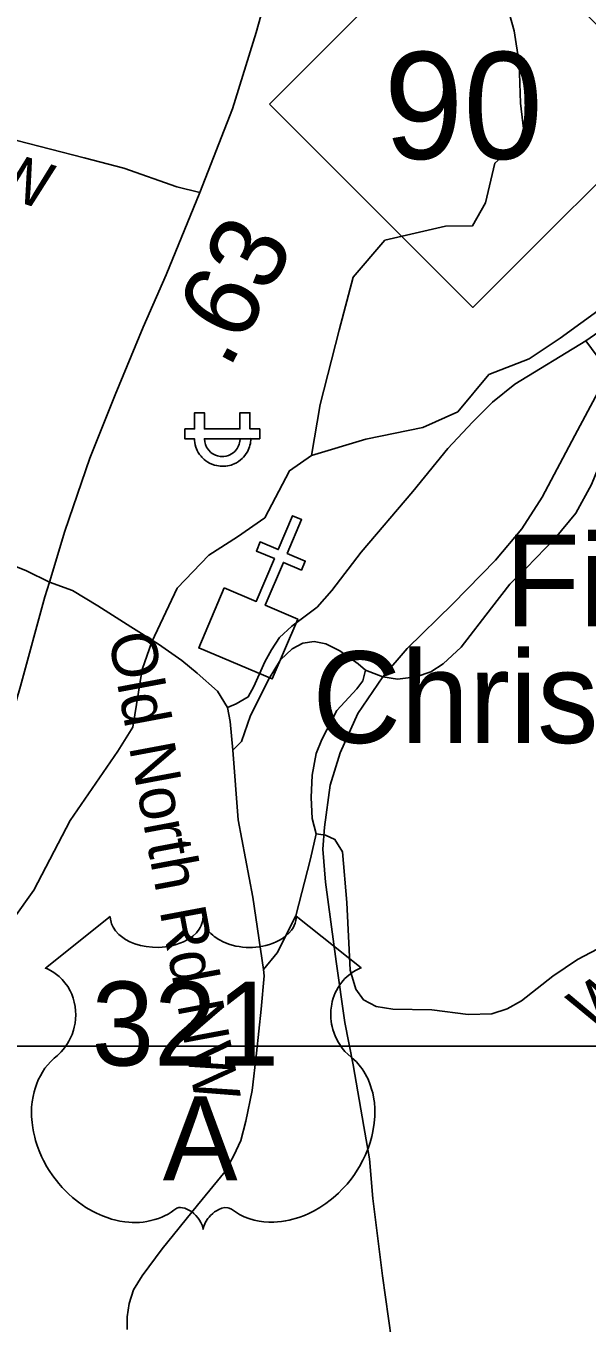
# Model space of a CAD drawing. Extents: x 1159738 to 1321356, y 736314 to 882035.
# Drawn here: x 1246709 to 1247628, y 801130 to 803253 of the extents above; entities that cross this region are included whole.
import ezdxf

# ---------------------------------------------------------------- set-up
doc = ezdxf.new("R2010")
doc.units = 0
for name, color, linetype in [('Exist Cultural Church CELL', 7, 'Continuous'), ('Exist Cultural Church Label', 7, 'Continuous'), ('Exist Hydrographic Creek Single Shore', 7, 'Continuous'), ('Exist Railroad Mainline', 7, 'Continuous'), ('Exist Road Non-System Type 51', 7, 'Continuous'), ('Exist Road Non-System Type 51 Label', 7, 'Continuous'), ('Exist Road Primary NC Shield CELL', 7, 'Continuous'), ('Exist Road Primary NC Shield Number Label', 7, 'Continuous'), ('Exist Road Primary US Attributed', 7, 'Continuous'), ('Exist Road Primary US Mileage Hundredths English Label', 7, 'Continuous'), ('Exist Road Primary US Shield CELL', 7, 'Continuous'), ('Exist Road Primary US Shield Number Label', 7, 'Continuous'), ('Exist Road Primary US Structure Culvert Number Label', 7, 'Continuous'), ('Exist Utilities Electrical Power Substation CELL', 7, 'Continuous')]:
    doc.layers.add(name, color=color, linetype=linetype)

msp = doc.modelspace()

# ---------------------------------------------------------------- linework, layer by layer
at = {"layer": 'Exist Cultural Church CELL'}
msp.add_lwpolyline([(1247033.8, 802332.9), (1247086.3, 802310.9), (1247116, 802381), (1247086.5, 802393.4), (1247092.7, 802408.2), (1247122.2, 802395.7), (1247145.6, 802451.1), (1247160.4, 802444.8), (1247136.9, 802389.4), (1247166.4, 802377), (1247160.2, 802362.3), (1247130.7, 802374.7), (1247101, 802304.6), (1247154.1, 802282), (1247112.6, 802184), (1246992.3, 802234.9)], close=True, dxfattribs=at)
at = {"layer": 'Exist Hydrographic Creek Single Shore'}
for points in [[(1247222.2, 802755.2), (1247244.7, 802841.9), (1247296.7, 802902.5), (1247396.1, 802925), (1247440.3, 802925.8), (1247461.6, 802963.4), (1247476.7, 803028.1), (1247525.2, 803071.4), (1247518.8, 803126.5), (1247516.7, 803192.2), (1247508.2, 803245.2), (1247495.5, 803289.6)], [(1247176.5, 802549.6), (1247265.7, 802576.7), (1247358.9, 802595.8), (1247416.1, 802621.2), (1247466.9, 802682.6), (1247532.6, 802708.1), (1247583.4, 802742), (1247651.2, 802790.7), (1247710.5, 802841.5), (1247815.4, 802897.7), (1247923.4, 802952.8), (1248039.9, 802967.6), (1248177.5, 802954.9), (1248311, 802950.6), (1248431.7, 802971.8), (1248586.3, 803001.5), (1248691.2, 803023.7)], [(1246599.1, 801665.3), (1246656.8, 801747.2), (1246722.4, 801838.3), (1246781.8, 801952.2), (1246859.8, 802065.6), (1246884.6, 802104.9), (1246899.4, 802199.7), (1246915.7, 802244.8), (1246956.8, 802332.5), (1247008.8, 802386.5), (1247055.4, 802416.8), (1247100.4, 802447.9), (1247140.8, 802524.8), (1247176.5, 802549.6), (1247190.7, 802633.4), (1247222.2, 802755.2)]]:
    msp.add_lwpolyline(points, dxfattribs=at)
at = {"layer": 'Exist Railroad Mainline'}
msp.add_lwpolyline([(1247328.3, 800960.2), (1247312.5, 801067.1), (1247293.1, 801206.9), (1247277, 801333.7), (1247271.7, 801398.6), (1247262.1, 801451.3), (1247244.9, 801552.3), (1247231, 801621.5), (1247217, 801721.5), (1247199.8, 801851.5), (1247195.5, 801905.3), (1247197.7, 801941.4), (1247207.4, 802010.2), (1247223.5, 802062.9), (1247252.5, 802127.3), (1247293.3, 802187.5), (1247333, 802233.8), (1247408.2, 802306.8), (1247477.7, 802378.3), (1247520.7, 802429.9), (1247554, 802481.5), (1247607.7, 802582.5), (1247662.5, 802685.7)], dxfattribs=at)
at = {"layer": 'Exist Road Non-System Type 51'}
for points in [[(1246994, 802980.3), (1246956.4, 802989.6), (1246869.6, 803020.3), (1246804.7, 803037.2), (1246694.7, 803065.3), (1246607.3, 803094), (1246467.6, 803138.3), (1246388.9, 803165.1), (1246322.1, 803193.3), (1246208.7, 803233), (1246128.7, 803266.1), (1246079.4, 803283.6), (1246022.5, 803309.9), (1246000, 803324.9), (1245987.6, 803339.9), (1245987.8, 803351.8), (1245986.5, 803380.1), (1245983.6, 803406.8), (1245984.1, 803464.8), (1245976, 804279.7)], [(1247625.6, 802737.4), (1247705.3, 802792.6)], [(1247039.2, 802137.5), (1247053.7, 802143), (1247073.1, 802154.6), (1247082.4, 802171.7), (1247100.3, 802212.1), (1247111.1, 802231.5), (1247124.3, 802251.7), (1247144.5, 802270.4), (1247185.7, 802301.5), (1247209.7, 802328.6), (1247257.9, 802391.6), (1247342.4, 802490.7), (1247399.8, 802561.3), (1247440.1, 802604.6), (1247472.7, 802637.2), (1247509.2, 802666.7), (1247625.6, 802737.4)], [(1247625.6, 802737.4), (1247655.1, 802697.8), (1247662.5, 802685.7), (1247676.1, 802665.2), (1247679.9, 802648.9), (1247676.1, 802628.7), (1247656.7, 802555.7), (1247634.9, 802502.1), (1247609.3, 802455.5), (1247575.2, 802414.5), (1247527.8, 802365.6), (1247501.4, 802339.1), (1247471.1, 802300.3), (1247421.5, 802235.8), (1247392.1, 802209), (1247371.9, 802195.8), (1247347.9, 802187.2), (1247317.6, 802183.4), (1247293.3, 802187.5), (1247264.8, 802198.1)], [(1246602.2, 802411.8), (1246622.8, 802400.8), (1246655.4, 802384.1), (1246693.1, 802367.8), (1246710.2, 802360.9), (1246748.2, 802342.2)], [(1247039.2, 802137.5), (1247022.7, 802163.9), (1246989.8, 802193.5), (1246964.5, 802214.4), (1246926.1, 802240.8), (1246881.1, 802269.3), (1246827.3, 802303.4), (1246785.6, 802328.7), (1246748.2, 802342.2)], [(1247048, 802067.2), (1247062.2, 802081.6), (1247076.9, 802124.3), (1247107.2, 802184.9), (1247125.8, 802215.2), (1247145.3, 802233.1), (1247162.3, 802242.4), (1247181, 802245.5), (1247200.4, 802241.6), (1247222.9, 802230), (1247253.2, 802209), (1247264.8, 802198.1)], [(1247264.8, 802198.1), (1247260.9, 802181), (1247250.8, 802167.8), (1247218.2, 802132.1), (1247193.4, 802084.7), (1247184.1, 802062.2), (1247177.9, 802026.4), (1247176.3, 801989.9), (1247177.9, 801955.3), (1247184.1, 801930.3)], [(1247048, 802067.2), (1247043.6, 802114.4), (1247039.2, 802137.5)], [(1247098.3, 801708.3), (1247080.9, 801827), (1247056.8, 801953.4), (1247048, 802067.2)], [(1247098.3, 801708.3), (1247120.4, 801735.8), (1247151.2, 801796.3), (1247175.3, 801889.7), (1247184.1, 801930.3)], [(1247184.1, 801930.3), (1247199.6, 801928.1), (1247215.1, 801921.1), (1247227.6, 801900.9), (1247234.5, 801818.1), (1247239.9, 801707), (1247249.2, 801676), (1247261.7, 801658.9), (1247282.6, 801648), (1247309.8, 801643.3), (1247373.4, 801642.5), (1247433.2, 801634.8), (1247472, 801635.6), (1247496.9, 801644.1), (1247520.2, 801657.3), (1247571.4, 801697.7), (1247611.8, 801724.9), (1247688.6, 801765.3)], [(1246874.9, 801119.3), (1246875.3, 801140), (1246878.5, 801161.8), (1246885.6, 801184), (1246899.5, 801207), (1246932.4, 801251.3), (1246990.3, 801322.8), (1247035.2, 801377.7), (1247049.5, 801403.8), (1247061.2, 801428.4), (1247069.5, 801459.9), (1247079.8, 801510.4), (1247086.6, 801571.6), (1247094.4, 801643.3), (1247099.1, 801698), (1247098.3, 801708.3)]]:
    msp.add_lwpolyline(points, dxfattribs=at)
at = {"layer": 'Exist Road Primary NC Shield CELL'}
msp.add_lwpolyline([(1247107.8, 803125.1), (1247440.8, 803458), (1247773.8, 803125.1), (1247440.8, 802792.1)], close=True, dxfattribs=at)
at = {"layer": 'Exist Road Primary US Attributed'}
msp.add_lwpolyline([(1246413, 801253.8), (1246428.3, 801290.8), (1246455.7, 801354.2), (1246480.2, 801406.4), (1246502.4, 801469.7), (1246539.6, 801605.8), (1246571.7, 801726.8), (1246625.5, 801918), (1246659.9, 802032.7), (1246700.3, 802171.9), (1246740.1, 802318.3), (1246748.2, 802342.2), (1246773.1, 802425.8), (1246814.2, 802545.3), (1246855.3, 802649), (1246901.1, 802760), (1246938.8, 802845.7), (1246994, 802980.3), (1247047.6, 803117.5), (1247086.1, 803242.3), (1247116.9, 803351.8)], dxfattribs=at)
at = {"layer": 'Exist Road Primary US Shield CELL'}
msp.add_lwpolyline([(1246847.5, 801795.2), (1246847.8, 801790.8), (1246848.8, 801785.6), (1246849.6, 801782.9), (1246852.1, 801777.7), (1246856.1, 801771.7), (1246861.7, 801765.7), (1246868.1, 801760.5), (1246872.3, 801757.7), (1246879.6, 801753.8), (1246887.8, 801750.4), (1246897, 801747.7), (1246906.3, 801745.8), (1246916.5, 801744.7), (1246926.7, 801744.5), (1246937.6, 801745.3), (1246949.6, 801747.7), (1246955.2, 801749.1), (1246961.4, 801751.2), (1246967.2, 801753.6), (1246973.5, 801757), (1246978.6, 801760.3), (1246982.6, 801763.2), (1246988.3, 801768.6), (1246992.7, 801774.2), (1246994.6, 801777.3), (1246996.3, 801780.3), (1246998.5, 801786.7), (1246999.1, 801789.6), (1246999.6, 801795.4), (1246999.9, 801790.5), (1247000.4, 801787.4), (1247001.3, 801784.4), (1247002.5, 801781.2), (1247004.8, 801776.7), (1247007.3, 801772.9), (1247012, 801767.3), (1247015, 801764.6), (1247017.7, 801762.4), (1247024.9, 801757.4), (1247033.3, 801753.1), (1247037.5, 801751.3), (1247041.7, 801749.8), (1247047.1, 801748.2), (1247052.7, 801746.8), (1247058.2, 801745.9), (1247063.9, 801745.1), (1247069.7, 801744.6), (1247074.4, 801744.5), (1247080.2, 801744.6), (1247085.5, 801744.9), (1247090.9, 801745.5), (1247097, 801746.5), (1247101.8, 801747.6), (1247108.2, 801749.3), (1247114, 801751.4), (1247119.1, 801753.6), (1247125.7, 801757), (1247131, 801760.3), (1247134.9, 801763.5), (1247139.5, 801767.8), (1247143.9, 801772.8), (1247146.5, 801776.6), (1247148.3, 801780.4), (1247150, 801784.4), (1247151, 801788.7), (1247151.6, 801792.4), (1247151.7, 801795.5), (1247257.9, 801710.9), (1247255.4, 801709.9), (1247249.7, 801707.1), (1247245.1, 801704.4), (1247237.8, 801699.2), (1247234.6, 801696.4), (1247231.5, 801693.5), (1247228.6, 801690.3), (1247226.1, 801687.4), (1247223, 801683.1), (1247220.2, 801678.8), (1247217.5, 801674.1), (1247215.5, 801670), (1247212.3, 801661.5), (1247210.7, 801656.1), (1247209.7, 801651.5), (1247208.4, 801642), (1247208.1, 801637.5), (1247208.1, 801633.1), (1247208.4, 801628.3), (1247208.8, 801623.8), (1247209.6, 801619.1), (1247210.4, 801615), (1247211.7, 801609.9), (1247213.6, 801604), (1247215.9, 801598.3), (1247220.8, 801589), (1247227, 801579.6), (1247231.5, 801574.3), (1247235.9, 801569.8), (1247242.4, 801564.3), (1247246, 801561.1), (1247250.1, 801557.1), (1247256.7, 801549.3), (1247259.4, 801545.7), (1247262.1, 801541.6), (1247264.7, 801537.4), (1247267.2, 801532.9), (1247269.2, 801528.9), (1247272.9, 801519.8), (1247275.6, 801511), (1247276.9, 801506.3), (1247278.9, 801495.9), (1247279.6, 801490.8), (1247280.4, 801480.6), (1247280.5, 801468.3), (1247279.5, 801456.6), (1247277.3, 801443), (1247275.5, 801434.8), (1247272.7, 801425.3), (1247270, 801417.1), (1247265.2, 801405), (1247260.9, 801396.2), (1247255.3, 801385.9), (1247251.4, 801379.7), (1247247, 801373), (1247241.4, 801365.3), (1247234.9, 801357.2), (1247227, 801348.6), (1247220.7, 801342.2), (1247212.4, 801334.8), (1247207.4, 801330.7), (1247200.2, 801325.3), (1247190.4, 801318.7), (1247180.8, 801313.2), (1247172.5, 801308.9), (1247165.3, 801305.8), (1247155.8, 801302.2), (1247140.2, 801297.9), (1247134.4, 801296.7), (1247127.7, 801295.7), (1247121.3, 801295.1), (1247115.2, 801294.7), (1247106.9, 801294.7), (1247098.7, 801295.3), (1247090.9, 801296.5), (1247082.8, 801298.1), (1247074.3, 801300.7), (1247066.6, 801303.7), (1247058.8, 801307.5), (1247045.7, 801315.8), (1247041.9, 801317.8), (1247039.8, 801318.4), (1247034.7, 801318.6), (1247029.9, 801317.6), (1247025, 801315.7), (1247022.1, 801314.1), (1247018.1, 801311.5), (1247015.1, 801309.1), (1247011.5, 801305.7), (1247009, 801302.8), (1247007.1, 801300.5), (1247003.4, 801294.7), (1247002, 801291.9), (1247000.7, 801288.3), (1246999.4, 801283.1), (1246997.8, 801289.7), (1246995.8, 801294.1), (1246993.6, 801297.9), (1246991.2, 801301.2), (1246987.5, 801305.5), (1246984.2, 801308.7), (1246980.2, 801312), (1246975.9, 801314.5), (1246972.5, 801316.3), (1246969.3, 801317.5), (1246965.5, 801318.4), (1246962.4, 801318.7), (1246959.8, 801318.6), (1246956.3, 801317.8), (1246951.4, 801314.3), (1246946.9, 801311.2), (1246941.9, 801308.1), (1246936, 801305), (1246931.7, 801303), (1246926.6, 801301), (1246920.5, 801299), (1246914, 801297.3), (1246907.3, 801295.9), (1246901.4, 801295), (1246895.1, 801294.4), (1246889.3, 801294.3), (1246883.4, 801294.3), (1246877.8, 801294.8), (1246871.3, 801295.3), (1246863.3, 801296.5), (1246856.6, 801298), (1246849.6, 801299.9), (1246842.4, 801302.2), (1246834.7, 801305.1), (1246825, 801309.3), (1246818.3, 801312.8), (1246807.7, 801318.9), (1246795.3, 801327.5), (1246785.9, 801335.1), (1246779, 801341.3), (1246768.9, 801351.6), (1246763, 801358.3), (1246753.6, 801370.4), (1246747.7, 801379.1), (1246743.8, 801385.5), (1246738.2, 801395.8), (1246735.1, 801402.3), (1246731, 801411.7), (1246727.9, 801420.3), (1246725.2, 801428.5), (1246723.8, 801433.7), (1246721.8, 801442.8), (1246720.6, 801449.2), (1246719.4, 801458.1), (1246718.7, 801467.5), (1246718.6, 801476.1), (1246718.8, 801483.2), (1246719.7, 801491.6), (1246721.1, 801500.4), (1246722.8, 801508), (1246724.3, 801513.5), (1246726.6, 801520.1), (1246729.5, 801527.5), (1246733.1, 801534.5), (1246736.4, 801540.4), (1246740.6, 801546.6), (1246744.8, 801552), (1246750.2, 801557.9), (1246755.8, 801563.3), (1246761, 801567.5), (1246767.2, 801573.5), (1246770.4, 801577.2), (1246774.2, 801582.2), (1246777.3, 801587), (1246779.8, 801591.2), (1246783, 801597.4), (1246784.9, 801602), (1246787.4, 801609.2), (1246788.6, 801614.2), (1246789.9, 801620.7), (1246790.7, 801626.8), (1246791, 801634.4), (1246790.8, 801640.7), (1246790, 801648), (1246788.6, 801655), (1246786.9, 801661.2), (1246784.3, 801668.2), (1246781.9, 801673.4), (1246777.8, 801680.3), (1246773.3, 801686.8), (1246768.6, 801692.1), (1246763.9, 801696.8), (1246759.4, 801700.3), (1246755.1, 801703.4), (1246749.7, 801706.7), (1246744.5, 801709.2), (1246741.2, 801710.5)], close=True, dxfattribs=at)
at = {"layer": 'Exist Road Primary US Structure Culvert Number Label'}
msp.add_line((1246575.7, 801582.7), (1247878.9, 801582.7), dxfattribs=at)
at = {"layer": 'Exist Utilities Electrical Power Substation CELL'}
msp.add_lwpolyline([(1246969.2, 802593.3), (1246985.3, 802593.3), (1246985.3, 802619.7), (1247001.5, 802619.7), (1247001.5, 802593.3), (1247059.6, 802593.3), (1247059.6, 802619.7), (1247075.9, 802619.7), (1247075.9, 802593.3), (1247091.9, 802593.3), (1247091.9, 802577.3), (1247075.9, 802577.3), (1247059.6, 802577.3), (1247001.5, 802577.3), (1247002, 802572.3), (1247003, 802567.9), (1247005, 802563.3), (1247008.1, 802558.9), (1247011.9, 802554.9), (1247014, 802553.3), (1247016.5, 802551.9), (1247019.7, 802550.2), (1247023.1, 802549.1), (1247027, 802548.3), (1247030, 802548.1), (1247033.4, 802548.2), (1247037.3, 802548.8), (1247040.8, 802549.8), (1247043.2, 802550.8), (1247045.9, 802552.3), (1247048.7, 802554.3), (1247051.3, 802556.5), (1247053.5, 802559), (1247055.3, 802561.4), (1247056.3, 802563.3), (1247057.5, 802565.5), (1247058.6, 802568.5), (1247059, 802570.3), (1247059.7, 802573.3), (1247059.9, 802575.7), (1247060, 802577.3), (1247077.7, 802577.4), (1247077.5, 802574.5), (1247077.1, 802572.3), (1247076.7, 802569.6), (1247076, 802566.9), (1247075.2, 802563.8), (1247074.4, 802561.2), (1247073.3, 802558.6), (1247071.8, 802555.7), (1247069.9, 802552.8), (1247067.8, 802549.8), (1247065.7, 802547.3), (1247063.5, 802545.1), (1247060.6, 802542.5), (1247057.5, 802540.1), (1247054, 802538), (1247050.4, 802536.2), (1247047.7, 802535), (1247045.1, 802534.2), (1247042.5, 802533.5), (1247039.4, 802532.8), (1247036.3, 802532.4), (1247033.5, 802532.1), (1247029.9, 802532.1), (1247027.5, 802532.3), (1247024.6, 802532.6), (1247021.7, 802533.2), (1247017.8, 802534.1), (1247013.6, 802535.6), (1247010, 802537.3), (1247007, 802539), (1247003.6, 802541.2), (1247001, 802543.4), (1246999.5, 802544.7), (1246997.5, 802546.8), (1246995.9, 802548.6), (1246993.6, 802551.3), (1246991.4, 802554.8), (1246989.8, 802557.8), (1246988.6, 802560.6), (1246987.6, 802563.2), (1246986.3, 802567.4), (1246985.6, 802571), (1246985.3, 802574.1), (1246985, 802577.3), (1246969.2, 802577.3)], close=True, dxfattribs=at)

# ---------------------------------------------------------------- texts
at = {"layer": 'Exist Cultural Church Label'}
for s, p in [('First Advent', (1247493.3, 802270.2)), ('Christian Church', (1247178.2, 802079.2))]:
    msp.add_text(s, height=150, rotation=0, dxfattribs=at).set_placement(p)
at = {"layer": 'Exist Road Non-System Type 51 Label'}
for s, rotation, p in [('Laurel Pl NW', 342.7273, (1246174, 803127.1)), ('Old North Rd NW', 280.6058, (1246843.9, 802254.3)), ('Warren Pl NW', 35.3764, (1247632.9, 801601.8))]:
    msp.add_text(s, height=75, rotation=rotation, dxfattribs=at).set_placement(p)
at = {"layer": 'Exist Road Primary NC Shield Number Label'}
msp.add_text('90', height=175, dxfattribs=at).set_placement((1247295, 803035.3))
at = {"layer": 'Exist Road Primary US Mileage Hundredths English Label'}
msp.add_text('.63', height=125, rotation=62.2511, dxfattribs=at).set_placement((1247041.3, 802688.8))
at = {"layer": 'Exist Road Primary US Shield Number Label'}
for s, p in [('321', (1246816.8, 801551.1)), ('A', (1246933.3, 801363.2))]:
    msp.add_text(s, height=137.5, dxfattribs=at).set_placement(p)

doc.saveas('drawing.dxf')
